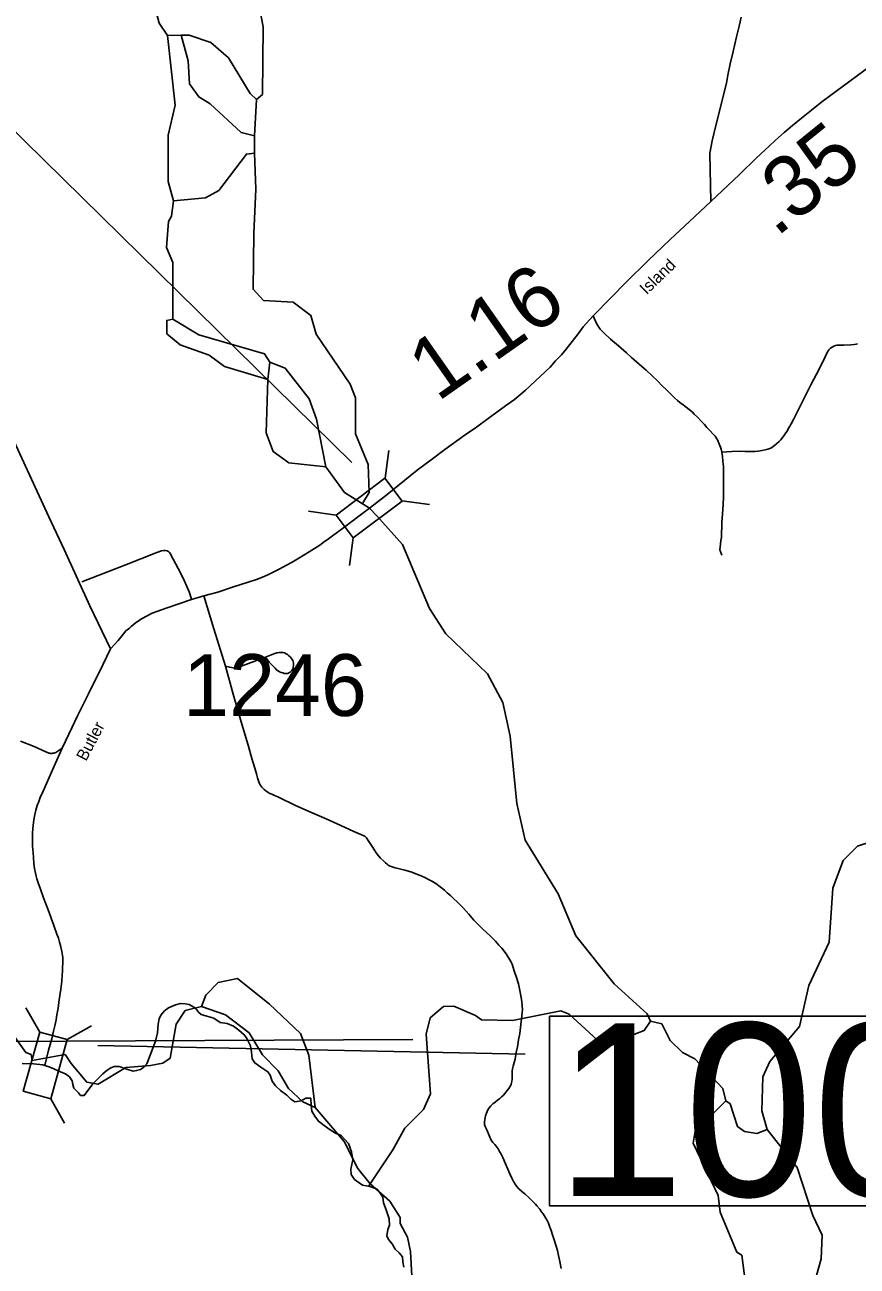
# Model space of a CAD drawing. Extents: x 2093524 to 2270757, y 289120 to 570408.
# Drawn here: x 2134238 to 2140976, y 422884 to 432935 of the extents above; entities that cross this region are included whole.
import ezdxf

# ---------------------------------------------------------------- set-up
doc = ezdxf.new("R2010")
doc.units = 0
for name, color, linetype in [('Exist Boundary Political CountyLine', 7, 'Continuous'), ('Exist Hydrographic Creek Single Shore', 7, 'Continuous'), ('Exist Hydrographic Misc Water Feature', 7, 'Continuous'), ('Exist Road Non-System Type 51', 7, 'Continuous'), ('Exist Road Secondary Mileage Hundredths English Label', 7, 'Continuous'), ('Exist Road Secondary Structure Standard Bridge CELL', 7, 'Continuous'), ('Exist Road Secondary Structure Standard Bridge Number Label', 7, 'Continuous'), ('Exist Road Secondary Type 51 Attributed', 7, 'Continuous'), ('Exist Road Secondary Type 51 Label', 7, 'Continuous'), ('Exist Road Secondary Type 51 Number Label', 7, 'Continuous'), ('Map Preparation Longitude Latitude Lines', 7, 'Continuous')]:
    doc.layers.add(name, color=color, linetype=linetype)

msp = doc.modelspace()

# ---------------------------------------------------------------- linework, layer by layer
at = {"layer": 'Exist Boundary Political CountyLine'}
for points in [[(2136476, 424223), (2136423, 424214), (2136391, 424236), (2136358, 424268), (2136307, 424307), (2136268, 424345), (2136240, 424382), (2136223, 424431), (2136204, 424457), (2136148, 424494), (2136100, 424530), (2136079, 424564), (2136074, 424616), (2136065, 424667), (2136052, 424695), (2136033, 424732), (2136014, 424758), (2135969, 424794), (2135928, 424826), (2135876, 424850), (2135818, 424858), (2135769, 424891), (2135711, 424908), (2135666, 424921), (2135644, 424940), (2135618, 424972), (2135569, 425004), (2135537, 425009), (2135498, 425011), (2135458, 425000), (2135402, 424976), (2135367, 424951), (2135339, 424916), (2135326, 424886), (2135316, 424843), (2135312, 424773), (2135296, 424706), (2135253, 424592), (2135224, 424522), (2135202, 424496), (2135174, 424476), (2135142, 424468), (2135116, 424464), (2135064, 424479), (2135000, 424500), (2134962, 424500), (2134933, 424491), (2134904, 424472), (2134869, 424442), (2134787, 424361), (2134718, 424266), (2134689, 424266), (2134671, 424287), (2134633, 424326), (2134626, 424356), (2134622, 424386), (2134600, 424416), (2134568, 424442), (2134531, 424455), (2134447, 424493), (2134384, 424513), (2134308, 424522), (2134217, 424524)], [(2137307, 422877), (2137298, 422918), (2137294, 422959), (2137268, 422993), (2137236, 423023), (2137212, 423064), (2137182, 423101), (2137167, 423131), (2137176, 423180), (2137191, 423217), (2137188, 423268), (2137164, 423341), (2137142, 423397), (2137136, 423442), (2137114, 423476), (2137089, 423508), (2137031, 423530), (2136970, 423541), (2136944, 423558), (2136906, 423586), (2136880, 423626), (2136876, 423669), (2136893, 423745), (2136882, 423811), (2136858, 423876), (2136826, 423912), (2136798, 423942), (2136754, 423961), (2136710, 423987), (2136662, 424023), (2136615, 424058), (2136585, 424099), (2136562, 424140), (2136555, 424185), (2136552, 424244), (2136513, 424244), (2136476, 424223)]]:
    msp.add_lwpolyline(points, dxfattribs=at)
at = {"layer": 'Exist Hydrographic Creek Single Shore'}
for p, q in [((2135502, 432850), (2135393, 432848)), ((2136097, 432037), (2136112, 432329)), ((2136205, 430064), (2136221, 430204))]:
    msp.add_line(p, q, dxfattribs=at)
for points in [[(2135393, 432848), (2135326, 432948), (2135208, 433384), (2135073, 433623), (2135065, 433747)], [(2136112, 432329), (2136162, 432371), (2136168, 432918), (2136134, 433086), (2136016, 433243), (2135524, 433433), (2135148, 433739), (2135065, 433747)], [(2135441, 431509), (2135398, 431667), (2135397, 432042), (2135454, 432283), (2135393, 432848)], [(2136112, 432329), (2136062, 432379), (2135886, 432668), (2135743, 432792), (2135568, 432852), (2135502, 432850)], [(2136097, 432037), (2135988, 432062), (2135737, 432294), (2135645, 432351), (2135570, 432458), (2135561, 432642), (2135502, 432850)], [(2135441, 431509), (2135699, 431534), (2135807, 431594), (2136031, 431888), (2136097, 431896)], [(2136971, 429058), (2137026, 429148), (2137016, 429375), (2136915, 429623), (2136914, 429915), (2136872, 430024), (2136595, 430430), (2136553, 430582), (2136411, 430689), (2136169, 430704), (2136085, 430794), (2136092, 431244), (2136107, 431604), (2136097, 431896)], [(2135437, 430551), (2135435, 431011), (2135384, 431133), (2135400, 431343), (2135425, 431385), (2135441, 431509)], [(2136205, 430064), (2135855, 430169), (2135730, 430260), (2135496, 430343), (2135387, 430434), (2135387, 430542), (2135437, 430551)], [(2136221, 430204), (2136179, 430271), (2135646, 430426), (2135437, 430551)], [(2136675, 429356), (2136598, 429741), (2136539, 429906), (2136346, 430156), (2136221, 430204)], [(2136675, 429356), (2136375, 429388), (2136249, 429479), (2136191, 429631), (2136205, 430064)], [(2137029, 429021), (2136826, 429149), (2136675, 429356)], [(2139302, 424868), (2139277, 424927), (2139009, 425169), (2138699, 425559), (2138556, 425900), (2138288, 426332), (2138220, 426631), (2138167, 427174), (2138108, 427447), (2137982, 427679), (2137647, 428004), (2137513, 428210), (2137294, 428726), (2137086, 428960), (2137029, 429021)], [(2140247, 423990), (2140205, 424141), (2140212, 424417), (2140270, 424540), (2140510, 424824), (2140584, 425157), (2140749, 425508), (2140780, 425944), (2140862, 426169), (2140979, 426284), (2141320, 426396), (2141402, 426502), (2141501, 426796), (2141675, 427038), (2142007, 427406), (2142255, 427765), (2142329, 427940), (2142567, 428244)], [(2139302, 424868), (2139252, 424793), (2139169, 424759), (2139136, 424727), (2138995, 424677), (2138903, 424686), (2138644, 424924), (2138577, 424951), (2138186, 424874), (2137936, 424879), (2137886, 424913), (2137710, 424988), (2137627, 424987), (2137519, 424894), (2137486, 424763), (2137522, 424280), (2137464, 424153), (2137315, 424002), (2137216, 423827), (2137034, 423552)], [(2139913, 424223), (2139888, 424322), (2139662, 424562), (2139561, 424613), (2139461, 424711), (2139394, 424846), (2139302, 424868)], [(2140037, 422524), (2140069, 422766), (2140043, 422973), (2140002, 422997), (2139867, 423321), (2139850, 423456), (2139648, 423880), (2139664, 423978), (2139913, 424223)], [(2140247, 423990), (2140164, 423958), (2140064, 423974), (2140006, 424014), (2139947, 424199), (2139913, 424223)], [(2140562, 422510), (2140685, 422944), (2140692, 423134), (2140617, 423293), (2140490, 423683), (2140247, 423990)]]:
    msp.add_lwpolyline(points, dxfattribs=at)
at = {"layer": 'Exist Hydrographic Misc Water Feature'}
msp.add_line((2136097, 431896), (2136097, 432037), dxfattribs=at)
for points in [[(2135669, 424986), (2135702, 425077), (2135802, 425180), (2135960, 425213), (2136219, 425005), (2136470, 424767), (2136537, 424592), (2136589, 424168)], [(2134297, 424548), (2134288, 424597), (2134246, 424614), (2134138, 424764), (2133903, 424972)], [(2134297, 424548), (2134563, 424598), (2134613, 424525), (2134739, 424375), (2134831, 424357), (2135055, 424493), (2135255, 424509), (2135355, 424527), (2135413, 424568), (2135462, 424843), (2135536, 424953), (2135669, 424986)], [(2136589, 424168), (2136489, 424215), (2136372, 424323), (2136288, 424466), (2136163, 424596), (2136053, 424772), (2135861, 424920), (2135669, 424986)], [(2137034, 423552), (2136933, 423675), (2136824, 423894), (2136589, 424168)], [(2137021, 423528), (2137034, 423552)], [(2137098, 422245), (2137147, 422428), (2137312, 422644), (2137370, 422804), (2137361, 423004), (2137335, 423119), (2137277, 423229), (2137276, 423278), (2137192, 423411), (2137034, 423552)]]:
    msp.add_lwpolyline(points, dxfattribs=at)
at = {"layer": 'Exist Road Non-System Type 51'}
for points in [[(2138840, 430578), (2138867, 430516), (2138885, 430486), (2138896, 430472), (2138908, 430457), (2138924, 430441), (2138979, 430390), (2139044, 430335), (2139108, 430280), (2139149, 430242), (2139214, 430185), (2139268, 430138), (2139319, 430089), (2139360, 430051), (2139396, 430014), (2139433, 429979), (2139471, 429941), (2139498, 429914), (2139522, 429892), (2139540, 429878), (2139567, 429857), (2139591, 429839), (2139615, 429821), (2139639, 429800), (2139657, 429783), (2139684, 429758), (2139714, 429726), (2139739, 429699), (2139759, 429675), (2139786, 429648), (2139808, 429624), (2139827, 429603), (2139840, 429584), (2139849, 429569), (2139857, 429547), (2139870, 429515), (2139876, 429499), (2139880, 429475)], [(2139880, 429475), (2139962, 429481), (2140024, 429482), (2140070, 429480), (2140106, 429479), (2140125, 429479), (2140148, 429480), (2140172, 429482), (2140192, 429486), (2140206, 429488), (2140232, 429495), (2140252, 429499), (2140260, 429501), (2140276, 429508), (2140296, 429520), (2140308, 429529), (2140325, 429544), (2140345, 429562), (2140357, 429575), (2140372, 429593), (2140382, 429607), (2140394, 429623), (2140406, 429641), (2140423, 429671), (2140441, 429704), (2140460, 429740), (2140489, 429798), (2140542, 429901), (2140602, 430020), (2140670, 430153), (2140716, 430246), (2140734, 430282), (2140748, 430302), (2140761, 430316), (2140773, 430324), (2140787, 430333), (2140801, 430339), (2140811, 430341), (2140821, 430341), (2140839, 430341), (2140867, 430342), (2140925, 430345), (2140951, 430347), (2140969, 430349), (2140979, 430351)], [(2139881, 428642), (2139864, 428685), (2139866, 428707), (2139870, 428730), (2139873, 428759), (2139877, 428784), (2139881, 428906), (2139886, 428974), (2139891, 429052), (2139894, 429114), (2139893, 429168), (2139894, 429222), (2139895, 429272), (2139895, 429324), (2139894, 429360), (2139889, 429401), (2139885, 429440), (2139880, 429475)], [(2134699, 428424), (2135047, 428559), (2135307, 428663), (2135343, 428675), (2135361, 428679), (2135367, 428679), (2135377, 428679), (2135389, 428677), (2135396, 428674), (2135403, 428669), (2135411, 428660), (2135419, 428646), (2135429, 428627), (2135439, 428609), (2135497, 428499), (2135529, 428429), (2135567, 428343), (2135577, 428319), (2135581, 428302), (2135587, 428283)], [(2135687, 428312), (2135768, 428044), (2135861, 427743)], [(2135861, 427743), (2135895, 427735), (2135911, 427731), (2135923, 427729), (2135935, 427727), (2135946, 427728), (2135957, 427730), (2135990, 427742), (2136027, 427756), (2136187, 427816)], [(2136187, 427816), (2136253, 427843), (2136277, 427849), (2136297, 427853), (2136313, 427854), (2136327, 427853), (2136339, 427849), (2136353, 427843), (2136363, 427837), (2136373, 427829), (2136385, 427817), (2136397, 427805), (2136403, 427797), (2136407, 427789), (2136411, 427777), (2136413, 427767), (2136413, 427753), (2136413, 427745), (2136411, 427735), (2136409, 427727), (2136406, 427720), (2136402, 427712), (2136398, 427706), (2136392, 427699), (2136385, 427693), (2136376, 427687), (2136366, 427684), (2136353, 427683), (2136338, 427684), (2136325, 427687), (2136313, 427691), (2136299, 427697), (2136289, 427703), (2136279, 427711), (2136265, 427725), (2136217, 427775), (2136187, 427816)], [(2135861, 427743), (2135924, 427515), (2135995, 427272), (2136046, 427102), (2136076, 426994), (2136101, 426915), (2136113, 426871), (2136122, 426838), (2136130, 426813), (2136135, 426797), (2136143, 426781), (2136148, 426772), (2136155, 426763), (2136165, 426753), (2136176, 426743), (2136188, 426733), (2136200, 426725), (2136213, 426716), (2136222, 426712), (2136236, 426705), (2136258, 426695), (2136286, 426683), (2136430, 426614), (2136564, 426555), (2136676, 426505), (2136796, 426452), (2136901, 426404), (2136977, 426371), (2136993, 426362), (2137003, 426351), (2137017, 426331), (2137049, 426281), (2137068, 426252), (2137082, 426231), (2137101, 426207), (2137118, 426188), (2137140, 426165), (2137158, 426150), (2137170, 426139), (2137180, 426132), (2137195, 426124), (2137212, 426118), (2137236, 426110), (2137272, 426100), (2137314, 426090), (2137344, 426083), (2137370, 426074), (2137402, 426062), (2137445, 426044), (2137482, 426027), (2137506, 426015), (2137532, 426001), (2137556, 425987), (2137576, 425973), (2137590, 425963), (2137612, 425947), (2137636, 425928), (2137658, 425908), (2137683, 425886), (2137708, 425862), (2137741, 425832), (2137781, 425790), (2137833, 425733), (2137873, 425685), (2137943, 425615), (2138004, 425559), (2138048, 425516), (2138076, 425484), (2138099, 425458), (2138134, 425412), (2138146, 425394), (2138156, 425378), (2138173, 425350), (2138182, 425329), (2138189, 425310), (2138201, 425267), (2138217, 425221), (2138234, 425170), (2138245, 425117), (2138254, 425073), (2138260, 425027), (2138264, 424991), (2138266, 424962), (2138264, 424935), (2138258, 424887), (2138253, 424841), (2138245, 424769), (2138235, 424717), (2138226, 424659), (2138216, 424613), (2138206, 424559), (2138198, 424532), (2138191, 424504), (2138186, 424481), (2138184, 424463), (2138182, 424435), (2138182, 424401), (2138180, 424380), (2138175, 424359), (2138169, 424343)], [(2134540, 427079), (2134506, 427055), (2134496, 427048), (2134488, 427044), (2134480, 427041), (2134474, 427039), (2134467, 427037), (2134462, 427037), (2134455, 427036), (2134446, 427036), (2134440, 427037), (2134431, 427039), (2134426, 427041), (2134408, 427049), (2134312, 427091), (2134202, 427135)], [(2138169, 424343), (2138157, 424323), (2138141, 424303), (2138127, 424285), (2138109, 424267), (2138097, 424255), (2138083, 424242), (2138065, 424228), (2138045, 424213), (2138026, 424198), (2138009, 424181), (2137996, 424166), (2137985, 424149), (2137975, 424124), (2137968, 424101), (2137965, 424086), (2137962, 424072), (2137960, 424052), (2137960, 424032), (2137964, 424014), (2137974, 423992), (2137991, 423956), (2138003, 423928), (2138013, 423904), (2138027, 423886), (2138043, 423869), (2138053, 423857), (2138069, 423833), (2138081, 423813), (2138093, 423791), (2138108, 423765), (2138130, 423713), (2138148, 423669), (2138164, 423631), (2138180, 423597), (2138194, 423569), (2138207, 423548), (2138218, 423531), (2138236, 423511), (2138259, 423492), (2138289, 423466), (2138317, 423440), (2138341, 423416), (2138371, 423385), (2138382, 423373), (2138406, 423345), (2138421, 423324), (2138435, 423307), (2138451, 423281), (2138463, 423259), (2138476, 423231), (2138487, 423201), (2138498, 423173), (2138510, 423138), (2138524, 423097), (2138537, 423055), (2138549, 423011), (2138559, 422971), (2138569, 422921), (2138579, 422866)]]:
    msp.add_lwpolyline(points, dxfattribs=at)
at = {"layer": 'Exist Road Secondary Structure Standard Bridge CELL'}
for p, q in [((2137154, 429263), (2137185, 429487)), ((2137290, 429082), (2137514, 429051)), ((2136533, 428996), (2136758, 428965)), ((2136866, 428556), (2136897, 428780)), ((2134246, 424977), (2134358, 424780)), ((2134778, 424829), (2134581, 424718)), ((2134447, 424240), (2134558, 424043))]:
    msp.add_line(p, q, dxfattribs=at)
for points in [[(2136758, 428965), (2137153, 429264), (2137293, 429079), (2136897, 428780)], [(2134581, 424718), (2134448, 424240), (2134225, 424302), (2134358, 424780)]]:
    msp.add_lwpolyline(points, close=True, dxfattribs=at)
at = {"layer": 'Exist Road Secondary Structure Standard Bridge Number Label'}
msp.add_line((2134828, 424672), (2138288, 424600), dxfattribs=at)
msp.add_lwpolyline([(2136884, 429390), (2134078, 432149), (2129916, 432826)], dxfattribs=at)
msp.add_lwpolyline([(2138486, 424908), (2142202, 424908), (2142202, 423372), (2138486, 423372)], close=True, dxfattribs=at)
at = {"layer": 'Exist Road Secondary Type 51 Attributed'}
for points in [[(2139790, 431505), (2139784, 431895), (2139801, 431996), (2139828, 432109), (2139919, 432463), (2139929, 432527), (2139949, 432620), (2139972, 432720), (2140000, 432838), (2140023, 432935), (2140037, 432998)], [(2141195, 432684), (2140689, 432311), (2140605, 432243), (2140525, 432180), (2140452, 432121), (2140385, 432062), (2140316, 432001), (2140263, 431952), (2140160, 431857), (2140024, 431723), (2139790, 431505)], [(2139790, 431505), (2139618, 431343), (2139462, 431197), (2139285, 431026), (2139104, 430849), (2138984, 430726), (2138840, 430578), (2138758, 430490), (2138716, 430434), (2138668, 430371), (2138619, 430309), (2138583, 430263), (2138535, 430213), (2138491, 430163), (2138292, 429978), (2138254, 429944), (2138201, 429902), (2138129, 429851), (2138059, 429799), (2137988, 429747), (2137894, 429678), (2137802, 429614), (2137637, 429496), (2137539, 429421), (2137414, 429329), (2137157, 429120), (2137029, 429021)], [(2134932, 427883), (2134765, 428230), (2134556, 428686), (2134432, 428950), (2134120, 429631)], [(2137029, 429021), (2136787, 428840), (2136728, 428796), (2136686, 428765), (2136664, 428752), (2136625, 428722), (2136561, 428681), (2136483, 428633), (2136443, 428609), (2136401, 428585), (2136357, 428559), (2136302, 428529), (2136253, 428505), (2136216, 428488), (2136174, 428468), (2136114, 428444), (2136046, 428421), (2135928, 428384), (2135799, 428342), (2135687, 428312), (2135587, 428283), (2135383, 428212), (2135268, 428170), (2135181, 428126), (2135131, 428091), (2135098, 428064), (2135085, 428050), (2135055, 428027), (2135036, 428005), (2134992, 427951), (2134932, 427883)], [(2134932, 427883), (2134868, 427754), (2134754, 427518), (2134712, 427438), (2134664, 427340), (2134620, 427248), (2134540, 427079), (2134463, 426909), (2134385, 426731), (2134363, 426678), (2134351, 426647), (2134338, 426613), (2134327, 426575), (2134319, 426540), (2134313, 426513), (2134307, 426475), (2134302, 426428), (2134299, 426389), (2134299, 426363), (2134300, 426325), (2134301, 426285), (2134303, 426257), (2134304, 426232), (2134307, 426192), (2134311, 426145), (2134316, 426105), (2134324, 426066), (2134329, 426043), (2134336, 426019), (2134349, 425981), (2134362, 425945), (2134390, 425867), (2134426, 425769), (2134472, 425643), (2134498, 425573), (2134510, 425539), (2134519, 425507), (2134526, 425480), (2134537, 425432), (2134544, 425383), (2134544, 425360), (2134544, 425333), (2134543, 425309), (2134542, 425273), (2134540, 425241), (2134536, 425192), (2134528, 425126), (2134521, 425076), (2134514, 425022), (2134507, 424972), (2134498, 424920), (2134490, 424878), (2134480, 424829), (2134471, 424788), (2134455, 424726), (2134430, 424634), (2134400, 424508)]]:
    msp.add_lwpolyline(points, dxfattribs=at)
at = {"layer": 'Map Preparation Longitude Latitude Lines'}
msp.add_line((2126884, 424671), (2137378, 424719), dxfattribs=at)

# ---------------------------------------------------------------- texts
at = {"layer": 'Exist Road Secondary Mileage Hundredths English Label'}
for s, rotation, p in [('.35', 38.9642, (2140320, 431209)), ('1.16', 35.0388, (2137578, 429877))]:
    msp.add_text(s, height=500, rotation=rotation, dxfattribs=at).set_placement(p)
at = {"layer": 'Exist Road Secondary Structure Standard Bridge Number Label'}
msp.add_text('100', height=1400, dxfattribs=at).set_placement((2138536, 423451))
at = {"layer": 'Exist Road Secondary Type 51 Label'}
for s, rotation, p in [('Island', 43.8969, (2139271, 430745)), ('Butler', 62.1894, (2134733, 426967))]:
    msp.add_text(s, height=95, rotation=rotation, dxfattribs=at).set_placement(p)
at = {"layer": 'Exist Road Secondary Type 51 Number Label'}
msp.add_text('1246', height=500, dxfattribs=at).set_placement((2135519, 427339))

doc.saveas('drawing.dxf')
